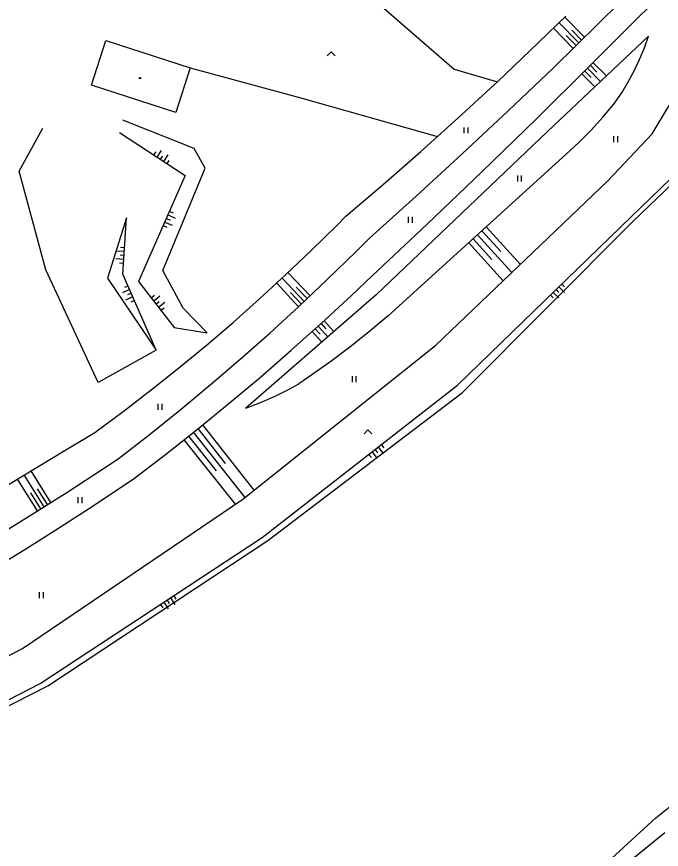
# Model space of a CAD drawing. Extents: x -539515 to -538098, y -1182060 to -1180157.
# Drawn here: x -538720.9 to -538639.2, y -1180980 to -1180874.5 of the extents above; entities that cross this region are included whole.
import ezdxf

# ---------------------------------------------------------------- set-up
doc = ezdxf.new("R2010")
doc.units = 0
for name, color, linetype in [('Vrstva 1', 7, 'Continuous'), ('Vrstva 13', 7, 'Continuous'), ('Vrstva 27', 7, 'Continuous'), ('Vrstva 29', 7, 'Continuous'), ('Vrstva 36', 7, 'Continuous'), ('Vrstva 39', 7, 'Continuous')]:
    doc.layers.add(name, color=color, linetype=linetype)

msp = doc.modelspace()

# ---------------------------------------------------------------- linework, layer by layer
at = {"layer": 'Vrstva 1'}
for p, q in [((-538711.45, -1180883.16), (-538709.611, -1180877.48)), ((-538709.611, -1180877.48), (-538698.921, -1180880.94)), ((-538698.921, -1180880.94), (-538700.76, -1180886.62)), ((-538700.76, -1180886.62), (-538711.45, -1180883.16))]:
    msp.add_line(p, q, dxfattribs=at)
at = {"layer": 'Vrstva 13'}
for p, q in [((-538678.41, -1180869.86), (-538665.46, -1180881.1)), ((-538698.921, -1180880.94), (-538685.09, -1180884.7)), ((-538665.46, -1180881.1), (-538659.993, -1180882.701)), ((-538685.09, -1180884.7), (-538667.595, -1180889.661))]:
    msp.add_line(p, q, dxfattribs=at)
at = {"layer": 'Vrstva 27'}
for p, q in [((-538649.679, -1180877.772), (-538652.167, -1180875.222)), ((-538648.963, -1180877.074), (-538651.452, -1180874.523)), ((-538650.394, -1180878.471), (-538652.883, -1180875.92)), ((-538649.321, -1180877.423), (-538650.565, -1180876.148)), ((-538650.036, -1180878.121), (-538651.281, -1180876.846)), ((-538647.86, -1180880.294), (-538646.183, -1180881.963)), ((-538648.923, -1180881.352), (-538648.105, -1180882.179)), ((-538648.567, -1180881), (-538646.924, -1180882.663)), ((-538648.212, -1180880.648), (-538647.38, -1180881.478)), ((-538649.279, -1180881.703), (-538647.651, -1180883.349)), ((-538703.536, -1180891.991), (-538703.261, -1180891.573)), ((-538703.119, -1180892.266), (-538702.569, -1180891.431)), ((-538702.701, -1180892.541), (-538702.426, -1180892.123)), ((-538702.283, -1180892.816), (-538701.733, -1180891.981)), ((-538701.866, -1180893.091), (-538701.591, -1180892.673)), ((-538701.751, -1180899.583), (-538700.836, -1180899.987)), ((-538701.55, -1180899.126), (-538701.092, -1180899.328)), ((-538702.155, -1180900.499), (-538701.24, -1180900.902)), ((-538701.953, -1180900.041), (-538701.495, -1180900.243)), ((-538702.356, -1180900.956), (-538701.899, -1180901.158)), ((-538659.584, -1180904.236), (-538661.967, -1180901.611)), ((-538657.083, -1180905.875), (-538661.411, -1180901.107)), ((-538660.695, -1180905.244), (-538663.077, -1180902.62)), ((-538658.167, -1180906.912), (-538662.522, -1180902.115)), ((-538707.253, -1180903.749), (-538707.752, -1180903.717)), ((-538659.251, -1180907.95), (-538663.633, -1180903.124)), ((-538707.285, -1180904.248), (-538708.283, -1180904.184)), ((-538707.317, -1180904.747), (-538707.816, -1180904.715)), ((-538707.349, -1180905.246), (-538708.347, -1180905.182)), ((-538707.381, -1180905.745), (-538707.88, -1180905.713)), ((-538683.751, -1180909.867), (-538686.535, -1180906.92)), ((-538684.478, -1180910.554), (-538687.265, -1180907.604)), ((-538706.616, -1180909.072), (-538707.533, -1180909.472)), ((-538706.817, -1180908.614), (-538707.275, -1180908.814)), ((-538685.206, -1180911.24), (-538687.95, -1180908.24)), ((-538684.114, -1180910.211), (-538685.507, -1180908.736)), ((-538652.557, -1180909.063), (-538652.208, -1180909.421)), ((-538652.199, -1180908.714), (-538651.501, -1180909.431)), ((-538651.84, -1180908.366), (-538651.491, -1180908.724)), ((-538706.216, -1180909.988), (-538707.132, -1180910.389)), ((-538706.416, -1180909.53), (-538706.874, -1180909.73)), ((-538703.867, -1180910.091), (-538703.472, -1180909.785)), ((-538703.561, -1180910.487), (-538702.77, -1180909.875)), ((-538684.841, -1180910.897), (-538686.236, -1180909.421)), ((-538653.274, -1180909.76), (-538652.925, -1180910.119)), ((-538652.915, -1180909.412), (-538652.218, -1180910.129)), ((-538706.015, -1180910.446), (-538706.474, -1180910.647)), ((-538703.255, -1180910.882), (-538702.86, -1180910.576)), ((-538702.949, -1180911.277), (-538702.158, -1180910.665)), ((-538702.643, -1180911.673), (-538702.248, -1180911.367)), ((-538681.976, -1180913.025), (-538680.714, -1180914.392)), ((-538683.462, -1180914.365), (-538682.243, -1180915.725)), ((-538683.089, -1180914.031), (-538682.478, -1180914.714)), ((-538682.717, -1180913.697), (-538681.49, -1180915.068)), ((-538682.344, -1180913.364), (-538681.729, -1180914.052)), ((-538694.442, -1180931.11), (-538697.935, -1180926.699)), ((-538690.815, -1180934.482), (-538697.347, -1180926.233)), ((-538693.215, -1180936.284), (-538699.699, -1180928.096)), ((-538695.618, -1180932.041), (-538699.111, -1180927.63)), ((-538691.988, -1180935.417), (-538698.523, -1180927.164)), ((-538675.095, -1180929.042), (-538674.48, -1180929.83)), ((-538674.7, -1180928.734), (-538674.393, -1180929.128)), ((-538676.278, -1180929.964), (-538675.97, -1180930.358)), ((-538675.883, -1180929.656), (-538675.268, -1180930.445)), ((-538675.489, -1180929.349), (-538675.182, -1180929.743)), ((-538716.582, -1180936.059), (-538719.111, -1180932.053)), ((-538718.273, -1180937.126), (-538720.825, -1180933.084)), ((-538717.428, -1180936.593), (-538719.968, -1180932.568)), ((-538717.005, -1180936.326), (-538718.272, -1180934.318)), ((-538717.85, -1180936.86), (-538719.123, -1180934.843)), ((-538701.448, -1180948.166), (-538700.899, -1180949.002)), ((-538701.03, -1180947.892), (-538700.756, -1180948.31)), ((-538702.702, -1180948.99), (-538702.427, -1180949.408)), ((-538702.284, -1180948.716), (-538701.735, -1180949.551)), ((-538701.866, -1180948.441), (-538701.591, -1180948.859))]:
    msp.add_line(p, q, dxfattribs=at)
at = {"layer": 'Vrstva 29'}
for p, q in [((-538647.218, -1180875.371), (-538644.48, -1180872.66)), ((-538655.826, -1180878.759), (-538651.308, -1180874.381)), ((-538648.263, -1180880.699), (-538642.28, -1180874.69)), ((-538652.906, -1180880.921), (-538647.218, -1180875.371)), ((-538640.85, -1180876.93), (-538653.67, -1180889.03)), ((-538659.993, -1180882.701), (-538655.826, -1180878.759)), ((-538640.37, -1180889.32), (-538634, -1180878.61)), ((-538658.65, -1180886.414), (-538652.906, -1180880.921)), ((-538655.05, -1180887.41), (-538648.263, -1180880.699)), ((-538660.399, -1180883.08), (-538659.993, -1180882.701)), ((-538665.027, -1180887.342), (-538660.399, -1180883.08)), ((-538643.05, -1180899.82), (-538627.25, -1180884.51)), ((-538642.83, -1180900.43), (-538626.83, -1180885.08)), ((-538664.449, -1180891.848), (-538658.65, -1180886.414)), ((-538698.42, -1180891.16), (-538707.48, -1180887.59)), ((-538661.956, -1180894.125), (-538655.05, -1180887.41)), ((-538720.61, -1180894.05), (-538717.623, -1180888.588)), ((-538653.67, -1180889.03), (-538675.38, -1180909.74)), ((-538707.88, -1180889.13), (-538699.56, -1180894.61)), ((-538646.02, -1180895.29), (-538640.37, -1180889.32)), ((-538697.02, -1180893.65), (-538698.42, -1180891.16)), ((-538674.443, -1180895.688), (-538669.708, -1180891.545)), ((-538673.85, -1180912.4), (-538651.27, -1180891.9)), ((-538670.303, -1180897.224), (-538664.449, -1180891.848)), ((-538717.23, -1180906.57), (-538720.61, -1180894.05)), ((-538702.39, -1180906.65), (-538697.02, -1180893.65)), ((-538668.885, -1180900.751), (-538661.956, -1180894.125)), ((-538699.56, -1180894.61), (-538705.47, -1180908.02)), ((-538667.79, -1180916.12), (-538646.02, -1180895.29)), ((-538679.23, -1180899.77), (-538674.443, -1180895.688)), ((-538676.21, -1180902.54), (-538670.303, -1180897.224)), ((-538707.01, -1180899.97), (-538709.41, -1180907.62)), ((-538707.47, -1180907.12), (-538707.01, -1180899.97)), ((-538665.04, -1180921.2), (-538643.05, -1180899.82)), ((-538664.42, -1180922.13), (-538642.83, -1180900.43)), ((-538675.87, -1180907.32), (-538668.885, -1180900.751)), ((-538677.942, -1180904.27), (-538676.21, -1180902.54)), ((-538686.845, -1180907.211), (-538683.6, -1180904.117)), ((-538681.522, -1180907.762), (-538677.942, -1180904.27)), ((-538710.62, -1180920.84), (-538717.23, -1180906.57)), ((-538699.82, -1180911.43), (-538702.39, -1180906.65)), ((-538709.41, -1180907.62), (-538703.26, -1180916.75)), ((-538703.26, -1180916.75), (-538707.47, -1180907.12)), ((-538705.47, -1180908.02), (-538700.95, -1180913.86)), ((-538685.157, -1180911.196), (-538681.522, -1180907.762)), ((-538678.483, -1180909.798), (-538675.87, -1180907.32)), ((-538675.38, -1180909.74), (-538691.87, -1180924.12)), ((-538682.283, -1180913.309), (-538678.483, -1180909.798)), ((-538688.847, -1180914.571), (-538685.157, -1180911.196)), ((-538696.77, -1180914.54), (-538699.82, -1180911.43)), ((-538696.903, -1180916.138), (-538693.498, -1180913.223)), ((-538686.137, -1180916.76), (-538682.283, -1180913.309)), ((-538700.95, -1180913.86), (-538696.77, -1180914.54)), ((-538692.591, -1180917.887), (-538688.847, -1180914.571)), ((-538692.28, -1180935.65), (-538667.79, -1180916.12)), ((-538703.26, -1180916.75), (-538710.62, -1180920.84)), ((-538690.043, -1180920.151), (-538686.137, -1180916.76)), ((-538696.386, -1180921.143), (-538692.591, -1180917.887)), ((-538694.002, -1180923.482), (-538690.043, -1180920.151)), ((-538700.234, -1180924.338), (-538696.386, -1180921.143)), ((-538689.8, -1180940.51), (-538665.04, -1180921.2)), ((-538689.1, -1180940.89), (-538664.42, -1180922.13)), ((-538698.012, -1180926.75), (-538694.002, -1180923.482)), ((-538704.132, -1180927.47), (-538700.234, -1180924.338)), ((-538702.071, -1180929.957), (-538698.012, -1180926.75)), ((-538714.92, -1180929.529), (-538711.03, -1180927.18)), ((-538708.08, -1180930.54), (-538704.132, -1180927.47)), ((-538730.65, -1180938.969), (-538714.92, -1180929.529)), ((-538706.18, -1180933.1), (-538702.071, -1180929.957)), ((-538709.799, -1180931.682), (-538708.08, -1180930.54)), ((-538714.594, -1180934.804), (-538709.799, -1180931.682)), ((-538706.762, -1180933.497), (-538706.18, -1180933.1)), ((-538711.103, -1180936.404), (-538706.762, -1180933.497)), ((-538719.433, -1180937.858), (-538714.594, -1180934.804)), ((-538720.21, -1180954.59), (-538692.28, -1180935.65)), ((-538715.489, -1180939.245), (-538711.103, -1180936.404)), ((-538724.314, -1180940.845), (-538719.433, -1180937.858)), ((-538719.918, -1180942.018), (-538715.489, -1180939.245)), ((-538717.96, -1180959.02), (-538689.8, -1180940.51)), ((-538716.97, -1180959.3), (-538689.1, -1180940.89)), ((-538724.4, -1180944.73), (-538719.918, -1180942.018)), ((-538745.48, -1180967.52), (-538720.21, -1180954.59)), ((-538744.02, -1180972.47), (-538717.96, -1180959.02)), ((-538743.93, -1180972.99), (-538716.97, -1180959.3))]:
    msp.add_line(p, q, dxfattribs=at)
for points in [[(-538642.28, -1180874.69), (-538639.148, -1180871.584), (-538636.073, -1180868.423)], [(-538645.14, -1180885.42), (-538644.248, -1180884.094), (-538643.423, -1180882.726), (-538642.668, -1180881.318), (-538641.984, -1180879.874), (-538641.374, -1180878.397), (-538640.85, -1180876.93)], [(-538651.27, -1180891.9), (-538649.674, -1180890.391), (-538648.134, -1180888.826), (-538646.653, -1180887.205), (-538645.231, -1180885.531), (-538645.14, -1180885.42)], [(-538669.708, -1180891.545), (-538667.595, -1180889.661), (-538665.027, -1180887.342)], [(-538683.6, -1180904.117), (-538680.411, -1180900.966), (-538679.23, -1180899.77)], [(-538693.498, -1180913.223), (-538690.145, -1180910.247), (-538686.845, -1180907.211)], [(-538673.85, -1180912.4), (-538676.163, -1180914.346), (-538678.527, -1180916.231), (-538680.94, -1180918.052)], [(-538703.868, -1180921.785), (-538700.361, -1180918.993), (-538696.903, -1180916.138)], [(-538680.94, -1180918.052), (-538683.4, -1180919.809), (-538685.18, -1180921.02)], [(-538711.03, -1180927.18), (-538707.425, -1180924.515), (-538703.868, -1180921.785)], [(-538691.87, -1180924.12), (-538690.012, -1180923.378), (-538688.185, -1180922.561), (-538686.393, -1180921.673), (-538685.18, -1180921.02)], [(-538639.92, -1180976.07), (-538622.82, -1180962.35)], [(-538657.79, -1180992.44), (-538639.92, -1180976.07)], [(-538657.31, -1180993), (-538638.77, -1180977.92)]]:
    msp.add_lwpolyline(points, dxfattribs=at)
at = {"layer": 'Vrstva 36'}
for p, q in [((-538664.194, -1180889.248), (-538664.194, -1180888.498)), ((-538663.694, -1180889.248), (-538663.694, -1180888.498)), ((-538645.238, -1180890.377), (-538645.238, -1180889.627)), ((-538644.738, -1180890.377), (-538644.738, -1180889.627)), ((-538657.424, -1180895.344), (-538657.424, -1180894.594)), ((-538656.924, -1180895.344), (-538656.924, -1180894.594)), ((-538671.276, -1180900.596), (-538671.276, -1180899.846)), ((-538670.776, -1180900.596), (-538670.776, -1180899.846)), ((-538678.385, -1180920.802), (-538678.385, -1180920.052)), ((-538677.885, -1180920.802), (-538677.885, -1180920.052)), ((-538702.983, -1180924.301), (-538702.983, -1180923.551)), ((-538702.483, -1180924.301), (-538702.483, -1180923.551)), ((-538713.138, -1180936.154), (-538713.138, -1180935.404)), ((-538712.638, -1180936.154), (-538712.638, -1180935.404)), ((-538718.045, -1180948.182), (-538718.045, -1180947.432)), ((-538717.545, -1180948.182), (-538717.545, -1180947.432))]:
    msp.add_line(p, q, dxfattribs=at)
for points in [[(-538681.579, -1180879.4), (-538681.079, -1180878.9), (-538680.579, -1180879.4)], [(-538676.906, -1180927.357), (-538676.406, -1180926.857), (-538675.906, -1180927.357)]]:
    msp.add_lwpolyline(points, dxfattribs=at)
at = {"layer": 'Vrstva 39'}
for radius in [0.09, 0.0398]:
    msp.add_circle((-538705.311, -1180882.239), radius, dxfattribs=at)

doc.saveas('drawing.dxf')
